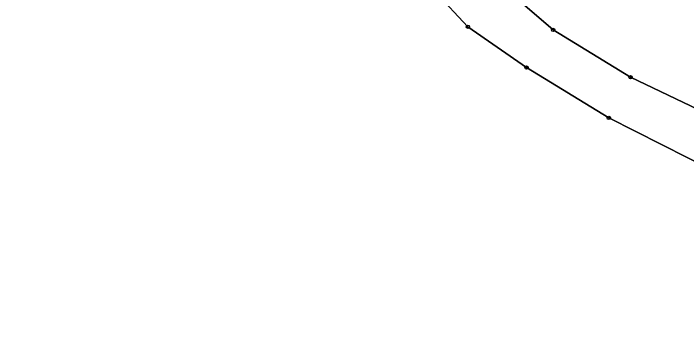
# Model space of a CAD drawing. Extents: x -690132 to -685994, y -975441 to -972444.
# Drawn here: x -686687 to -686484.9, y -974692.1 to -974595 of the extents above; entities that cross this region are included whole.
import ezdxf

# ---------------------------------------------------------------- set-up
doc = ezdxf.new("R2010")
doc.units = 0
for name, color, linetype in [('Hranice parcel', 7, 'Continuous'), ('Polygon ku', 7, 'Continuous'), ('Polygon parcely', 7, 'Continuous'), ('Značky bodu BP', 7, 'Continuous')]:
    doc.layers.add(name, color=color, linetype=linetype)

msp = doc.modelspace()

# ---------------------------------------------------------------- linework, layer by layer
at = {"layer": 'Hranice parcel'}
for points in [[(-686397.56, -974682.05), (-686425.53, -974654.82), (-686436.94, -974646.71), (-686461.1, -974633.54), (-686501.64, -974614.15), (-686524.92, -974599.9), (-686539.04, -974587.65), (-686543.07, -974580.59), (-686544.9, -974573.55), (-686544.86, -974554.3), (-686545.14, -974553.29)], [(-686550.52, -974598.95), (-686560.22, -974588.43), (-686563.46, -974577.96), (-686563.14, -974556.88)], [(-686508.19, -974626.36), (-686532.89, -974611.23), (-686550.52, -974598.95)], [(-686404.69, -974692.05), (-686432.7, -974667.4), (-686444.55, -974659.5), (-686468.61, -974646.39), (-686508.19, -974626.36)]]:
    msp.add_lwpolyline(points, dxfattribs=at)
at = {"layer": 'Polygon ku'}
msp.add_lwpolyline([(-686564.32, -974551.46), (-686563.14, -974556.88), (-686563.46, -974577.96), (-686560.22, -974588.43), (-686550.52, -974598.95), (-686532.89, -974611.23), (-686508.19, -974626.36), (-686468.61, -974646.39)], dxfattribs=at)
at = {"layer": 'Polygon parcely'}
for points in [[(-686482.07, -974472.44), (-686486.09, -974470.44), (-686568.49, -974526.75), (-686560.77, -974529.77), (-686539.74, -974520.11), (-686528.22, -974545.65), (-686545.14, -974553.29), (-686544.86, -974554.3), (-686544.9, -974573.55), (-686543.07, -974580.59), (-686539.04, -974587.65), (-686524.92, -974599.9), (-686501.64, -974614.15), (-686461.1, -974633.54)], [(-686461.1, -974633.54), (-686501.64, -974614.15), (-686524.92, -974599.9), (-686539.04, -974587.65), (-686543.07, -974580.59), (-686544.9, -974573.55), (-686544.86, -974554.3), (-686545.14, -974553.29), (-686547.81, -974543.83), (-686552.87, -974535.93), (-686559.58, -974530.24), (-686560.77, -974529.77), (-686568.49, -974526.75), (-686586.06, -974526.15), (-686610.28, -974527.81), (-686615.03, -974529.18), (-686620.1, -974530.64), (-686647.66, -974542.28), (-686656.36, -974548.37), (-686664.74, -974554.71), (-686688.53, -974575.31)], [(-686691.97, -974594.18), (-686680.54, -974582.63), (-686656.83, -974563.45), (-686641.42, -974552.41), (-686628, -974545.65), (-686617.56, -974542.05), (-686607.38, -974540.46), (-686587.49, -974539.23), (-686574.86, -974541.79), (-686570.25, -974544.6), (-686566.22, -974547.83), (-686564.32, -974551.46), (-686563.14, -974556.88), (-686563.46, -974577.96), (-686560.22, -974588.43), (-686550.52, -974598.95), (-686532.89, -974611.23), (-686508.19, -974626.36), (-686468.61, -974646.39)]]:
    msp.add_lwpolyline(points, dxfattribs=at)
at = {"layer": 'Značky bodu BP'}
for centre, radius in [((-686550.52, -974598.95), 0.5), ((-686550.52, -974598.95), 0.0303), ((-686524.92, -974599.9), 0.5), ((-686524.92, -974599.9), 0.0303), ((-686532.89, -974611.23), 0.5), ((-686532.89, -974611.23), 0.0303), ((-686501.64, -974614.15), 0.5), ((-686501.64, -974614.15), 0.0303), ((-686508.19, -974626.36), 0.5), ((-686508.19, -974626.36), 0.0303)]:
    msp.add_circle(centre, radius, dxfattribs=at)

doc.saveas('drawing.dxf')
